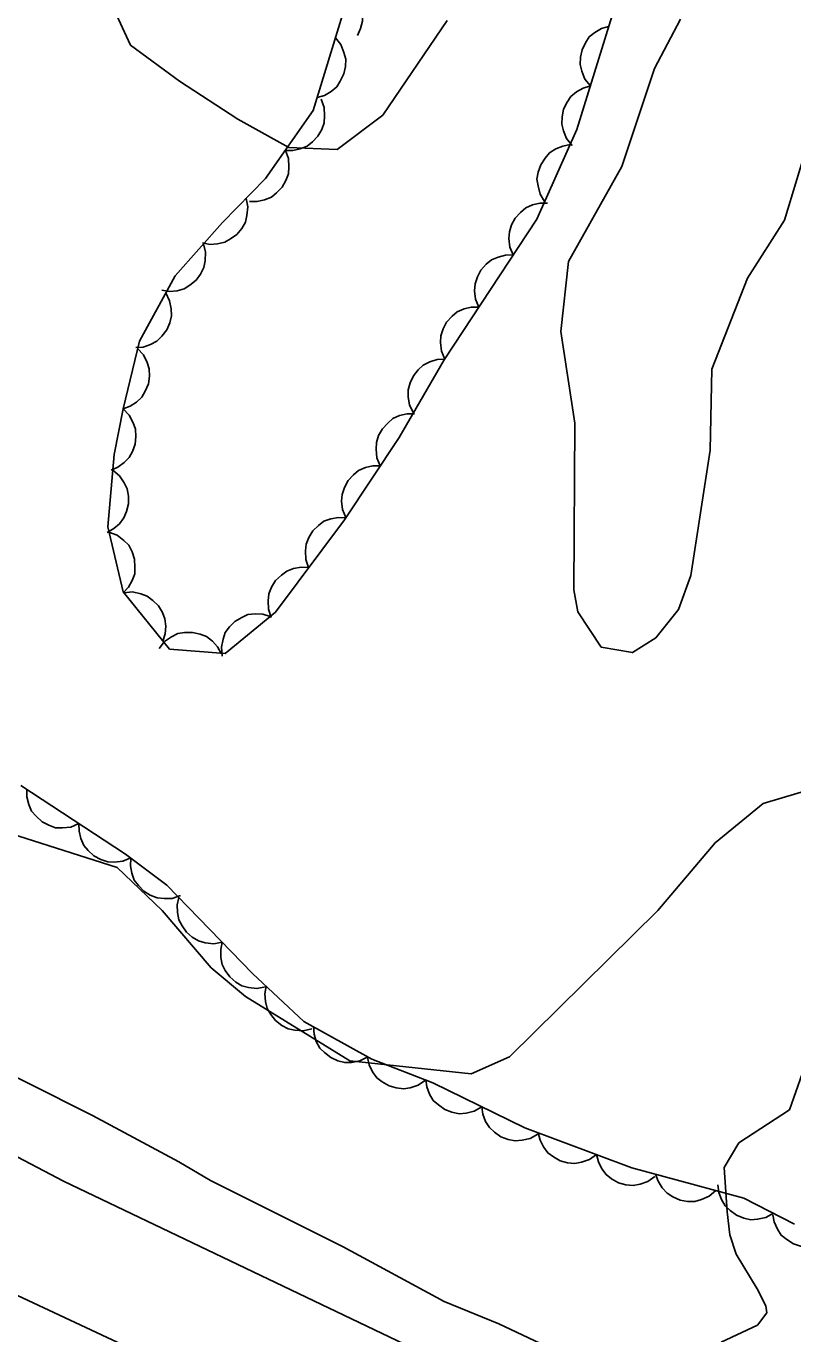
# Model space of a CAD drawing. Extents: x 282461 to 284471, y 5554090 to 5557646.
# Drawn here: x 283658.3 to 283695.2, y 5554966.1 to 5555029 of the extents above; entities that cross this region are included whole.
import ezdxf

# ---------------------------------------------------------------- set-up
doc = ezdxf.new("R2010")
doc.units = 0
for name, color, linetype in [('Niveau 1', 7, 'Continuous'), ('Niveau 2', 7, 'Continuous'), ('Niveau 21', 7, 'Continuous'), ('Niveau 44', 7, 'Continuous')]:
    doc.layers.add(name, color=color, linetype=linetype)

msp = doc.modelspace()

# ---------------------------------------------------------------- linework, layer by layer
at = {"layer": 'Niveau 1'}
for points in [[(283660.92, 5555033.29), (283663.31, 5555028.09), (283665.66, 5555026.37), (283668.47, 5555024.54), (283670.93, 5555023.17), (283673.26, 5555023.08), (283675.45, 5555024.73), (283678.54, 5555029.28)], [(283683.31, 5554965.49), (283681.03, 5554966.57), (283678.4, 5554967.65), (283673.54, 5554970.27), (283667.16, 5554973.46), (283665.64, 5554974.37), (283661.48, 5554976.6), (283651.95, 5554981.38), (283650.54, 5554982.18), (283649.72, 5554982.52), (283646.39, 5554984.29), (283642.35, 5554986.63), (283638.66, 5554988.97), (283636.32, 5554990.28), (283631.29, 5554992.73), (283628.77, 5554994.1), (283627.89, 5554994.49), (283626.25, 5554995.52), (283624.56, 5554996.38), (283619.17, 5554999.75)], [(283662.66, 5554988.52), (283657.18, 5554990.27), (283655.63, 5554990.53), (283654.02, 5554990.55), (283650.05, 5554991.06), (283644.74, 5554993.69), (283642.46, 5554995.15), (283640.59, 5554996.87), (283640.26, 5554997.35)], [(283662.66, 5554988.52), (283664.83, 5554986.46), (283667.19, 5554983.7), (283668.84, 5554982.32), (283673.87, 5554979.23), (283679.7, 5554978.59), (283681.55, 5554979.42), (283688.69, 5554986.45), (283691.44, 5554989.72), (283693.75, 5554991.6), (283696.18, 5554992.32), (283697.58, 5554991.98), (283698.18, 5554991.06), (283698.2, 5554989.32), (283698.83, 5554988.17), (283697.25, 5554984.54), (283696.86, 5554982.06), (283695.03, 5554976.87), (283692.59, 5554975.27), (283691.88, 5554974.09), (283692.02, 5554971.95)], [(283692.02, 5554971.95), (283692.15, 5554970.85), (283692.45, 5554969.92), (283693.46, 5554968.25), (283693.88, 5554967.44), (283693.94, 5554967.09), (283693.48, 5554966.51), (283691.74, 5554965.68)]]:
    msp.add_lwpolyline(points, dxfattribs=at)
at = {"layer": 'Niveau 2'}
msp.add_lwpolyline([(283698.11, 5555029.08), (283696.56, 5555025.55), (283694.78, 5555019.67), (283693, 5555016.89), (283691.28, 5555012.51), (283691.2, 5555008.6), (283690.27, 5555002.57), (283689.68, 5555000.94), (283688.59, 5554999.57), (283687.46, 5554998.87), (283685.96, 5554999.13), (283684.84, 5555000.83), (283684.65, 5555001.89), (283684.7, 5555009.91), (283684.02, 5555014.31), (283684.39, 5555017.68), (283686.96, 5555022.25), (283688.53, 5555026.98), (283689.78, 5555029.34)], dxfattribs=at)
at = {"layer": 'Niveau 21'}
for points in [[(283619.33, 5554995.38), (283626, 5554991.56), (283636.95, 5554985.81), (283649.29, 5554979.09), (283660.09, 5554973.44), (283707.87, 5554950.59), (283715.47, 5554946.89), (283723.3, 5554943.42), (283732.31, 5554939.27), (283739.56, 5554936.03), (283748.62, 5554931.71), (283756.87, 5554928.19), (283766.29, 5554923.68), (283776.05, 5554919.42), (283818.94, 5554899.96), (283827.6, 5554896.21), (283840.02, 5554890.57), (283843.26, 5554889.2), (283857.63, 5554882.72), (283870.98, 5554876.54), (283889.1, 5554868.59), (283896.54, 5554865.24), (283906.59, 5554860.53)], [(283623.2, 5554987.33), (283624.31, 5554986.76), (283633.78, 5554981.34), (283640.75, 5554977.06), (283647.59, 5554973.3), (283657.36, 5554968.17), (283665.48, 5554964.37), (283674.78, 5554959.7), (283682.49, 5554956.12), (283690.21, 5554952.19), (283700.38, 5554947.3), (283707.17, 5554943.77), (283713.95, 5554940.52), (283740.2, 5554928.64), (283747.69, 5554924.99), (283753.83, 5554922.38)]]:
    msp.add_lwpolyline(points, dxfattribs=at)
at = {"layer": 'Niveau 44'}
for points in [[(283672.73, 5555031.16), (283673.15, 5555031.13), (283673.53, 5555030.98), (283673.82, 5555030.83), (283674.06, 5555030.58), (283674.27, 5555030.27), (283674.41, 5555029.91), (283674.49, 5555029.6), (283674.47, 5555029.25), (283674.38, 5555028.89), (283674.23, 5555028.56)], [(283673.6, 5555005.25), (283676.23, 5555009.22), (283678.4, 5555012.95), (283682.86, 5555019.72), (283684.79, 5555024.03), (283686.69, 5555030.19)], [(283673.56, 5555029.72), (283672.1, 5555024.95), (283669.81, 5555021.68), (283667.74, 5555019.57), (283665.45, 5555017), (283663.74, 5555013.86), (283662.96, 5555010.6), (283662.52, 5555008.4), (283662.21, 5555004.92), (283662.95, 5555001.79), (283665.19, 5554999.03), (283667.86, 5554998.82), (283670.28, 5555000.82), (283673.6, 5555005.25)], [(283685.44, 5555026.14), (283685.18, 5555026.46), (283685.03, 5555026.84), (283684.95, 5555027.16), (283684.96, 5555027.51), (283685.04, 5555027.87), (283685.21, 5555028.21), (283685.39, 5555028.49), (283685.66, 5555028.71), (283685.98, 5555028.9), (283686.32, 5555029)], [(283673.17, 5555028.44), (283673.43, 5555028.12), (283673.58, 5555027.74), (283673.67, 5555027.42), (283673.65, 5555027.07), (283673.58, 5555026.71), (283673.4, 5555026.37), (283673.23, 5555026.09), (283672.96, 5555025.87), (283672.64, 5555025.68), (283672.29, 5555025.58)], [(283684.56, 5555023.27), (283684.29, 5555023.6), (283684.14, 5555023.98), (283684.06, 5555024.29), (283684.08, 5555024.65), (283684.15, 5555025.01), (283684.33, 5555025.35), (283684.5, 5555025.62), (283684.78, 5555025.85), (283685.1, 5555026.03), (283685.44, 5555026.14)], [(283672.48, 5555025.49), (283672.63, 5555025.1), (283672.65, 5555024.69), (283672.63, 5555024.36), (283672.51, 5555024.03), (283672.33, 5555023.71), (283672.06, 5555023.44), (283671.81, 5555023.23), (283671.48, 5555023.1), (283671.12, 5555023.03), (283670.76, 5555023.03)], [(283683.24, 5555020.57), (283683.02, 5555020.93), (283682.92, 5555021.32), (283682.87, 5555021.65), (283682.93, 5555021.99), (283683.05, 5555022.34), (283683.27, 5555022.66), (283683.47, 5555022.91), (283683.77, 5555023.1), (283684.11, 5555023.24), (283684.47, 5555023.31)], [(283670.76, 5555023.03), (283670.91, 5555022.64), (283670.93, 5555022.24), (283670.91, 5555021.91), (283670.79, 5555021.58), (283670.61, 5555021.26), (283670.34, 5555020.99), (283670.09, 5555020.78), (283669.76, 5555020.65), (283669.4, 5555020.57), (283669.04, 5555020.58)], [(283668.87, 5555020.72), (283668.95, 5555020.31), (283668.91, 5555019.9), (283668.84, 5555019.58), (283668.66, 5555019.28), (283668.43, 5555018.99), (283668.12, 5555018.77), (283667.84, 5555018.61), (283667.49, 5555018.53), (283667.12, 5555018.51), (283666.77, 5555018.58)], [(283681.72, 5555018), (283681.56, 5555018.38), (283681.52, 5555018.79), (283681.54, 5555019.11), (283681.65, 5555019.45), (283681.82, 5555019.77), (283682.08, 5555020.05), (283682.33, 5555020.27), (283682.65, 5555020.41), (283683.01, 5555020.49), (283683.37, 5555020.5)], [(283666.82, 5555018.53), (283666.92, 5555018.13), (283666.9, 5555017.72), (283666.84, 5555017.4), (283666.68, 5555017.08), (283666.46, 5555016.79), (283666.16, 5555016.55), (283665.89, 5555016.37), (283665.55, 5555016.28), (283665.18, 5555016.25), (283664.82, 5555016.3)], [(283680.07, 5555015.49), (283679.91, 5555015.88), (283679.87, 5555016.28), (283679.89, 5555016.61), (283680, 5555016.94), (283680.17, 5555017.27), (283680.43, 5555017.55), (283680.68, 5555017.76), (283681, 5555017.9), (283681.36, 5555017.99), (283681.72, 5555018)], [(283665, 5555016.17), (283665.19, 5555015.8), (283665.26, 5555015.4), (283665.28, 5555015.07), (283665.2, 5555014.73), (283665.05, 5555014.39), (283664.81, 5555014.09), (283664.58, 5555013.86), (283664.27, 5555013.69), (283663.92, 5555013.57), (283663.56, 5555013.54)], [(283678.43, 5555012.99), (283678.27, 5555013.37), (283678.23, 5555013.78), (283678.24, 5555014.11), (283678.35, 5555014.44), (283678.52, 5555014.77), (283678.79, 5555015.05), (283679.03, 5555015.26), (283679.36, 5555015.4), (283679.71, 5555015.49), (283680.07, 5555015.49)], [(283663.65, 5555013.5), (283663.94, 5555013.2), (283664.11, 5555012.83), (283664.21, 5555012.52), (283664.22, 5555012.16), (283664.17, 5555011.8), (283664.02, 5555011.45), (283663.86, 5555011.16), (283663.6, 5555010.92), (283663.29, 5555010.72), (283662.96, 5555010.59)], [(283676.92, 5555010.4), (283676.73, 5555010.77), (283676.67, 5555011.18), (283676.67, 5555011.51), (283676.76, 5555011.85), (283676.92, 5555012.18), (283677.16, 5555012.47), (283677.39, 5555012.7), (283677.71, 5555012.86), (283678.06, 5555012.97), (283678.42, 5555012.99)], [(283662.96, 5555010.59), (283663.25, 5555010.29), (283663.44, 5555009.93), (283663.55, 5555009.62), (283663.57, 5555009.27), (283663.53, 5555008.9), (283663.4, 5555008.55), (283663.25, 5555008.26), (283663, 5555008.01), (283662.7, 5555007.79), (283662.37, 5555007.65)], [(283675.33, 5555007.86), (283675.17, 5555008.24), (283675.13, 5555008.65), (283675.14, 5555008.98), (283675.25, 5555009.31), (283675.43, 5555009.64), (283675.69, 5555009.91), (283675.94, 5555010.13), (283676.26, 5555010.27), (283676.62, 5555010.35), (283676.98, 5555010.36)], [(283662.45, 5555007.64), (283662.78, 5555007.37), (283663, 5555007.04), (283663.15, 5555006.74), (283663.21, 5555006.39), (283663.21, 5555006.02), (283663.11, 5555005.65), (283662.99, 5555005.35), (283662.78, 5555005.07), (283662.5, 5555004.83), (283662.19, 5555004.65)], [(283673.67, 5555005.36), (283673.51, 5555005.75), (283673.47, 5555006.15), (283673.49, 5555006.48), (283673.6, 5555006.81), (283673.78, 5555007.14), (283674.04, 5555007.42), (283674.28, 5555007.63), (283674.61, 5555007.77), (283674.97, 5555007.85), (283675.33, 5555007.86)], [(283671.88, 5555002.96), (283671.74, 5555003.35), (283671.73, 5555003.76), (283671.76, 5555004.09), (283671.89, 5555004.41), (283672.09, 5555004.72), (283672.36, 5555004.99), (283672.62, 5555005.19), (283672.95, 5555005.31), (283673.32, 5555005.37), (283673.68, 5555005.35)], [(283662.27, 5555004.66), (283662.66, 5555004.51), (283662.98, 5555004.26), (283663.22, 5555004.03), (283663.38, 5555003.72), (283663.5, 5555003.37), (283663.52, 5555002.98), (283663.51, 5555002.66), (283663.39, 5555002.33), (283663.21, 5555002.01), (283662.96, 5555001.74)], [(283670.08, 5555000.56), (283669.95, 5555000.95), (283669.93, 5555001.36), (283669.96, 5555001.69), (283670.09, 5555002.01), (283670.29, 5555002.33), (283670.57, 5555002.59), (283670.83, 5555002.79), (283671.16, 5555002.91), (283671.52, 5555002.97), (283671.88, 5555002.96)], [(283662.98, 5555001.75), (283663.4, 5555001.79), (283663.8, 5555001.7), (283664.11, 5555001.59), (283664.39, 5555001.38), (283664.65, 5555001.12), (283664.84, 5555000.79), (283664.96, 5555000.49), (283665, 5555000.14), (283664.98, 5554999.77), (283664.87, 5554999.42)], [(283667.72, 5554998.7), (283667.68, 5554999.12), (283667.76, 5554999.52), (283667.86, 5554999.83), (283668.07, 5555000.11), (283668.33, 5555000.37), (283668.66, 5555000.56), (283668.96, 5555000.7), (283669.31, 5555000.73), (283669.68, 5555000.71), (283670.03, 5555000.61)], [(283664.69, 5554999.07), (283664.95, 5554999.4), (283665.28, 5554999.63), (283665.58, 5554999.78), (283665.92, 5554999.84), (283666.29, 5554999.84), (283666.66, 5554999.75), (283666.97, 5554999.64), (283667.25, 5554999.42), (283667.5, 5554999.15), (283667.67, 5554998.83)], [(283695.27, 5554971.37), (283692.82, 5554972.62), (283687.43, 5554974.08), (283682.29, 5554976), (283677.85, 5554978.16), (283674.93, 5554979.3), (283671.65, 5554981.12), (283669.18, 5554983.42), (283665.06, 5554987.67), (283663.07, 5554989.16), (283658.03, 5554992.47)], [(283660.82, 5554990.64), (283660.44, 5554990.47), (283660.03, 5554990.43), (283659.7, 5554990.44), (283659.37, 5554990.56), (283659.05, 5554990.73), (283658.77, 5554990.99), (283658.55, 5554991.24), (283658.41, 5554991.56), (283658.32, 5554991.92), (283658.32, 5554992.28)], [(283663.33, 5554988.99), (283662.94, 5554988.83), (283662.54, 5554988.79), (283662.21, 5554988.8), (283661.88, 5554988.91), (283661.55, 5554989.09), (283661.27, 5554989.35), (283661.06, 5554989.59), (283660.92, 5554989.92), (283660.83, 5554990.28), (283660.82, 5554990.64)], [(283665.72, 5554987.18), (283665.32, 5554987.04), (283664.92, 5554987.03), (283664.59, 5554987.06), (283664.26, 5554987.19), (283663.95, 5554987.38), (283663.69, 5554987.66), (283663.49, 5554987.92), (283663.37, 5554988.25), (283663.3, 5554988.61), (283663.32, 5554988.97)], [(283667.72, 5554984.93), (283667.31, 5554984.85), (283666.9, 5554984.9), (283666.58, 5554984.99), (283666.28, 5554985.17), (283666, 5554985.41), (283665.79, 5554985.72), (283665.63, 5554986.01), (283665.57, 5554986.36), (283665.56, 5554986.73), (283665.63, 5554987.08)], [(283669.81, 5554982.78), (283669.39, 5554982.7), (283668.99, 5554982.75), (283668.67, 5554982.83), (283668.37, 5554983.01), (283668.09, 5554983.26), (283667.87, 5554983.57), (283667.72, 5554983.86), (283667.65, 5554984.2), (283667.65, 5554984.58), (283667.72, 5554984.93)], [(283672.03, 5554980.77), (283671.62, 5554980.67), (283671.22, 5554980.7), (283670.9, 5554980.77), (283670.59, 5554980.93), (283670.29, 5554981.16), (283670.06, 5554981.46), (283669.89, 5554981.74), (283669.81, 5554982.08), (283669.78, 5554982.45), (283669.84, 5554982.81)], [(283674.73, 5554979.41), (283674.35, 5554979.22), (283673.95, 5554979.15), (283673.62, 5554979.14), (283673.28, 5554979.23), (283672.95, 5554979.38), (283672.65, 5554979.62), (283672.42, 5554979.84), (283672.25, 5554980.16), (283672.14, 5554980.51), (283672.11, 5554980.87)], [(283677.51, 5554978.29), (283677.16, 5554978.06), (283676.77, 5554977.93), (283676.45, 5554977.88), (283676.1, 5554977.92), (283675.75, 5554978.02), (283675.42, 5554978.22), (283675.16, 5554978.41), (283674.95, 5554978.7), (283674.79, 5554979.03), (283674.71, 5554979.38)], [(283680.21, 5554977.01), (283679.85, 5554976.8), (283679.46, 5554976.71), (283679.13, 5554976.68), (283678.78, 5554976.75), (283678.44, 5554976.88), (283678.13, 5554977.1), (283677.88, 5554977.32), (283677.7, 5554977.62), (283677.57, 5554977.97), (283677.52, 5554978.32)], [(283682.91, 5554975.7), (283682.55, 5554975.49), (283682.15, 5554975.4), (283681.82, 5554975.37), (283681.48, 5554975.44), (283681.13, 5554975.57), (283680.82, 5554975.79), (283680.58, 5554976.01), (283680.4, 5554976.31), (283680.26, 5554976.65), (283680.21, 5554977.01)], [(283685.74, 5554974.71), (283685.4, 5554974.47), (283685.02, 5554974.34), (283684.69, 5554974.28), (283684.34, 5554974.31), (283683.99, 5554974.41), (283683.66, 5554974.6), (283683.39, 5554974.79), (283683.19, 5554975.08), (283683.02, 5554975.41), (283682.93, 5554975.76)], [(283688.55, 5554973.66), (283688.21, 5554973.42), (283687.83, 5554973.29), (283687.5, 5554973.23), (283687.15, 5554973.26), (283686.8, 5554973.36), (283686.46, 5554973.55), (283686.2, 5554973.75), (283685.99, 5554974.03), (283685.83, 5554974.36), (283685.74, 5554974.71)], [(283691.48, 5554972.98), (283691.16, 5554972.71), (283690.79, 5554972.55), (283690.47, 5554972.45), (283690.12, 5554972.46), (283689.76, 5554972.52), (283689.41, 5554972.68), (283689.13, 5554972.85), (283688.9, 5554973.11), (283688.7, 5554973.43), (283688.58, 5554973.77)], [(283694.25, 5554971.89), (283693.89, 5554971.69), (283693.49, 5554971.6), (283693.16, 5554971.58), (283692.82, 5554971.65), (283692.47, 5554971.79), (283692.17, 5554972.02), (283691.93, 5554972.24), (283691.75, 5554972.55), (283691.63, 5554972.89), (283691.58, 5554973.25)], [(283696.97, 5554970.64), (283696.62, 5554970.41), (283696.23, 5554970.3), (283695.91, 5554970.26), (283695.56, 5554970.31), (283695.21, 5554970.42), (283694.89, 5554970.63), (283694.63, 5554970.83), (283694.44, 5554971.13), (283694.29, 5554971.47), (283694.22, 5554971.82)]]:
    msp.add_lwpolyline(points, dxfattribs=at)

doc.saveas('drawing.dxf')
